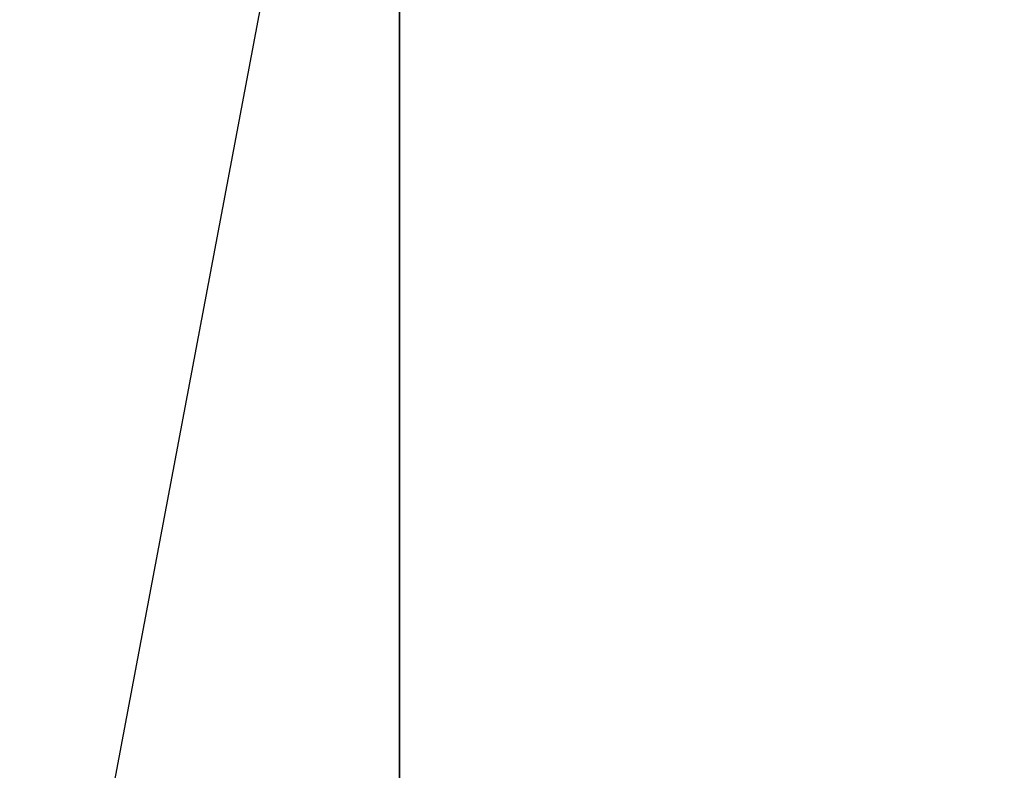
# Model space of a CAD drawing. Extents: x 0 to 80, y 0 to 80.
# Tile 286 of 656: x 8.722565 to 8.723839, y 35.420339 to 35.42131. Entities that reach past the tile are written whole.
import ezdxf

# ---------------------------------------------------------------- set-up
doc = ezdxf.new("R2010")
doc.units = 0
doc.header["$LTSCALE"] = 25.4
doc.layers.get('0').update_dxf_attribs({"color": 13, "linetype": 'CONTINUOUS'})

# ---------------------------------------------------------------- blocks, each defined once
blk = doc.blocks.new('ORBIT-I-KINKIET-20-7806-78')
at = {"color": 7}
for p, q in [((25.1196709, 35.7683601, 343.6887817), (25.0966187, 35.64608, 343.6204224)), ((25.1196709, 35.64608, 343.6887817), (25.1196709, 35.7683601, 343.6887817))]:
    blk.add_line(p, q, dxfattribs=at)
mesh = blk.add_polyface(dxfattribs=at)
corners = [(25.4827461, 35.64608, 303.7221375), (24.774519, 35.7683601, 304.1225586), (25.4827461, 35.7683601, 303.7221375)]
mesh.append_faces([[corners[k] for k in face] for face in [(0, 1, 2)]], dxfattribs={"color": 7})
mesh = blk.add_polyface(dxfattribs=at)
corners = [(25.4827461, 35.64608, 303.7221375), (24.774519, 35.64608, 304.1225586), (24.774519, 35.7683601, 304.1225586)]
mesh.append_faces([[corners[k] for k in face] for face in [(0, 1, 2)]], dxfattribs={"color": 7})
mesh = blk.add_polyface(dxfattribs=at)
corners = [(25.1196709, 35.7683601, 343.6887817), (25.1196709, 35.64608, 343.6887817), (25.2029629, 35.7683601, 344.5432434)]
mesh.append_faces([[corners[k] for k in face] for face in [(0, 1, 2)]], dxfattribs={"color": 7})
mesh = blk.add_polyface(dxfattribs=at)
corners = [(25.2029629, 35.7683601, 344.5432434), (25.1196709, 35.64608, 343.6887817), (25.2029629, 35.64608, 344.5432434)]
mesh.append_faces([[corners[k] for k in face] for face in [(0, 1, 2)]], dxfattribs={"color": 7})

msp = doc.modelspace()

# ---------------------------------------------------------------- block references
at = {"color": 0}
msp.add_blockref('ORBIT-I-KINKIET-20-7806-78', (-16.3966141, -0.3460782, -57.5), dxfattribs=at)

doc.saveas('drawing.dxf')
